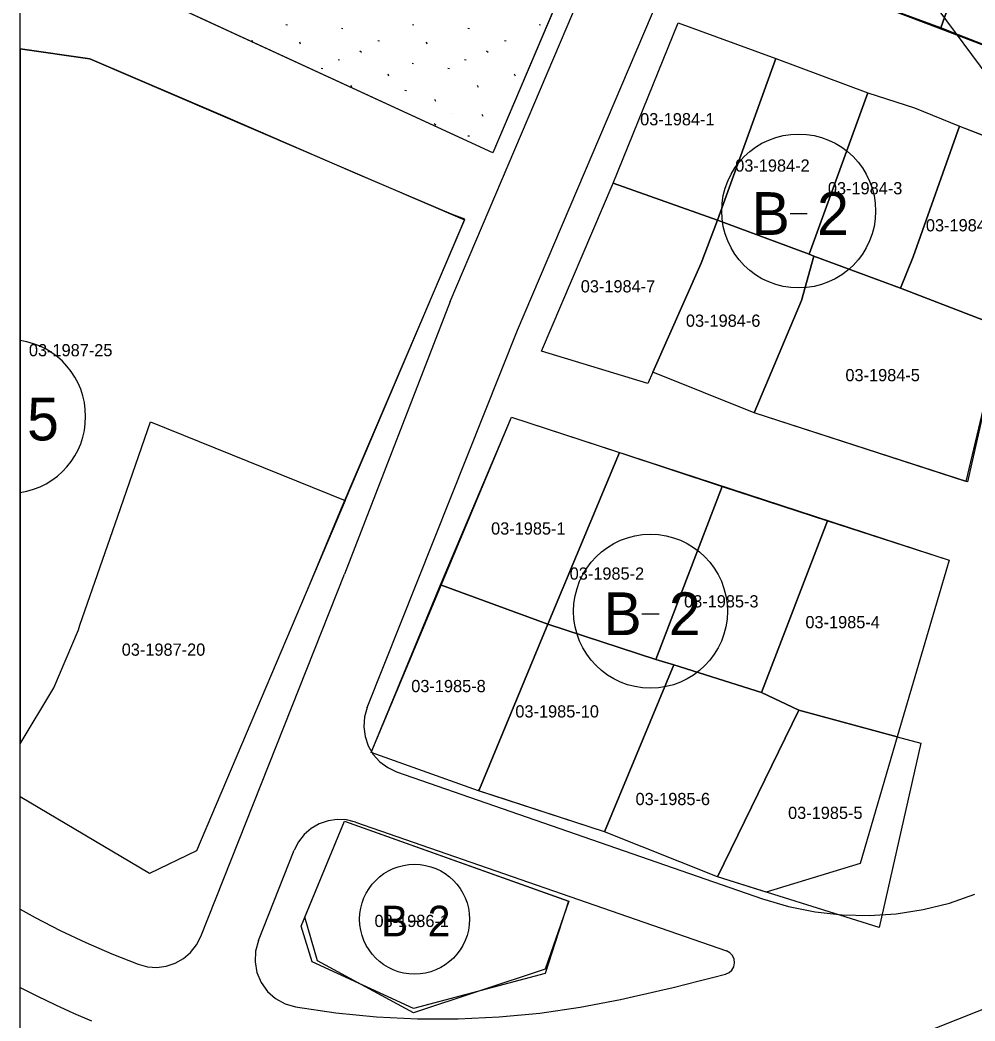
# Model space of a CAD drawing. Extents: x 413946 to 415528, y 4453939 to 4454944.
# Drawn here: x 413945.6 to 414023.8, y 4454810.9 to 4454892.9 of the extents above; entities that cross this region are included whole.
import ezdxf

# ---------------------------------------------------------------- set-up
doc = ezdxf.new("R2010")
doc.units = 0
for name, color, linetype in [('0_KADASTRO', 7, 'Continuous'), ('0_ÇERÇEVE', 7, 'Continuous'), ('KST_ENERJI_NAKIL_HAT', 7, 'Continuous'), ('Level 27', 7, 'Continuous'), ('Level 28', 7, 'Continuous'), ('Level 29', 7, 'Continuous'), ('Level 41', 7, 'Continuous'), ('Level 54', 7, 'Continuous'), ('Level 62', 7, 'Continuous'), ('SEMBOL', 7, 'Continuous')]:
    doc.layers.add(name, color=color, linetype=linetype)

msp = doc.modelspace()

# ---------------------------------------------------------------- linework, layer by layer
at = {"layer": '0_KADASTRO'}
for p, q in [((413973.21, 4454880.24), (413962.38, 4454884.93)), ((413980.89, 4454876.97), (413973.21, 4454880.24)), ((413981.98, 4454876.56), (413980.89, 4454876.97)), ((413972.2, 4454853.53), (413981.98, 4454876.56)), ((413953.57, 4454852.24), (413956.26, 4454859.97)), ((413956.26, 4454859.97), (413972.2, 4454853.53)), ((413950.47, 4454843.33), (413953.57, 4454852.24)), ((413950.35, 4454842.95), (413950.47, 4454843.33)), ((413948.33, 4454838.21), (413950.35, 4454842.95)), ((413945.566, 4454833.625), (413948.33, 4454838.21))]:
    msp.add_line(p, q, dxfattribs=at)
for points in [[(414020.97, 4454892.22), (414021.31, 4454893.14), (414023.89, 4454900.29), (414026, 4454905.75), (414030.78, 4454921.5), (414033.2, 4454920.77), (414038.65, 4454919.17), (414037.64, 4454914.76), (414031.62, 4454888.06), (414022.41, 4454891.66)], [(414011.73, 4454895.64), (414014.51, 4454902.32), (414016.21, 4454906.34), (414017.44, 4454909.59), (414026, 4454905.75), (414023.89, 4454900.29), (414021.31, 4454893.14), (414020.97, 4454892.22)], [(413994.14, 4454879.51), (413999.47, 4454892.62), (414007.46, 4454889.72), (414002.67, 4454876.49)], [(414002.67, 4454876.49), (414007.46, 4454889.72), (414014.99, 4454886.89), (414010.18, 4454873.69)], [(414010.18, 4454873.69), (414014.99, 4454886.89), (414018.8, 4454885.66), (414022.51, 4454884.18), (414018.7, 4454873.47), (414017.66, 4454870.9), (414010.56, 4454873.54)], [(414017.66, 4454870.9), (414018.7, 4454873.47), (414022.51, 4454884.18), (414030.08, 4454881.22), (414026.94, 4454867.35), (414026.009, 4454867.706)], [(413988.28, 4454865.76), (413994.14, 4454879.51), (414002.67, 4454876.49), (414001.34, 4454872.97), (413997.39, 4454864.04), (413996.97, 4454863.1)], [(413997.39, 4454864.04), (414001.34, 4454872.97), (414002.67, 4454876.49), (414010.18, 4454873.69), (414010.56, 4454873.54), (414009.57, 4454869.91), (414005.69, 4454860.71)], [(414005.69, 4454860.71), (414009.57, 4454869.91), (414010.56, 4454873.54), (414017.66, 4454870.9), (414026.009, 4454867.706), (414023.14, 4454855.05)], [(413980, 4454846.62), (413985.81, 4454860.35), (413994.65, 4454857.45), (413988.79, 4454843.4)], [(413988.79, 4454843.4), (413994.65, 4454857.45), (414003.05, 4454854.69), (413997.64, 4454840.53)], [(413997.64, 4454840.53), (414003.05, 4454854.69), (414011.69, 4454851.86), (414006.29, 4454837.83), (413999.11, 4454840.09)], [(414006.29, 4454837.83), (414011.69, 4454851.86), (414021.65, 4454848.65), (414017.4, 4454834.19), (414009.33, 4454836.36)], [(413974.33, 4454832.9), (413980, 4454846.62), (413988.79, 4454843.4), (413983.18, 4454829.9), (413983.12, 4454829.76)], [(413983.12, 4454829.76), (413983.18, 4454829.9), (413988.79, 4454843.4), (413997.64, 4454840.53), (413999.11, 4454840.09), (413993.42, 4454826.41), (413984.3, 4454829.38)], [(413993.42, 4454826.41), (413999.11, 4454840.09), (414006.29, 4454837.83), (414009.33, 4454836.36), (414002.68, 4454822.73)], [(414002.68, 4454822.73), (414009.33, 4454836.36), (414017.4, 4454834.19), (414019.33, 4454833.67), (414015.92, 4454818.57)], [(413968.9, 4454819.438), (413972.151, 4454827.295), (413990.515, 4454820.726), (413988.568, 4454815.175), (413977.78, 4454811.586), (413969.924, 4454815.867)]]:
    msp.add_lwpolyline(points, close=True, dxfattribs=at)
for points in [[(413945.566, 4454904), (413992.26, 4454900.74), (413984.29, 4454882), (413952.76, 4454896.53), (413945.566, 4454897.575)], [(413962.38, 4454884.93), (413951.27, 4454889.67), (413945.566, 4454890.499)], [(413945.566, 4454890.499), (413945.566, 4454833.625)], [(413945.566, 4454833.625), (413948.33, 4454838.21), (413950.35, 4454842.95), (413950.47, 4454843.33), (413953.57, 4454852.24), (413956.26, 4454859.97), (413972.2, 4454853.53), (413969, 4454845.99), (413965.31, 4454837.33), (413960.02, 4454824.85), (413956.17, 4454822.99), (413945.566, 4454829.286)], [(413945.566, 4454829.286), (413945.566, 4454833.625)]]:
    msp.add_lwpolyline(points, dxfattribs=at)
at = {"layer": '0_ÇERÇEVE'}
msp.add_lwpolyline([(413945.566, 4454943.957), (415494.137, 4454943.957), (415494.137, 4453939.478), (413945.566, 4453939.478)], close=True, dxfattribs=at)
at = {"layer": 'KST_ENERJI_NAKIL_HAT'}
msp.add_line((414041.874, 4454865.239), (413983.573, 4454943.957), dxfattribs=at)
at = {"layer": 'Level 27'}
for p, q in [((414020.773, 4454892.194), (414011.73, 4454895.64)), ((413999.47, 4454892.62), (414007.46, 4454889.72)), ((414031.62, 4454888.06), (414020.773, 4454892.194)), ((414007.46, 4454889.72), (414014.99, 4454886.89)), ((414014.99, 4454886.89), (414018.8, 4454885.66)), ((414018.8, 4454885.66), (414022.51, 4454884.18)), ((414022.51, 4454884.18), (414029.299, 4454881.525)), ((413996.97, 4454863.1), (413988.28, 4454865.76)), ((413997.39, 4454864.04), (413996.97, 4454863.1)), ((414005.69, 4454860.71), (413997.39, 4454864.04)), ((414023.017, 4454855.088), (414005.69, 4454860.71)), ((413985.81, 4454860.35), (414021.65, 4454848.65)), ((414021.65, 4454848.65), (414017.4, 4454834.19)), ((414017.4, 4454834.19), (414014.358, 4454823.814)), ((413983.12, 4454829.76), (413974.33, 4454832.9)), ((413993.42, 4454826.41), (413983.12, 4454829.76)), ((413972.15, 4454827.29), (413990.492, 4454820.732)), ((414002.68, 4454822.73), (413993.42, 4454826.41)), ((414006.654, 4454821.481), (414002.68, 4454822.73))]:
    msp.add_line(p, q, dxfattribs=at)
at = {"layer": 'Level 28'}
for p, q in [((413992.26, 4454900.74), (413984.29, 4454882)), ((413984.29, 4454882), (413952.76, 4454896.53)), ((413994.14, 4454879.51), (413999.47, 4454892.62)), ((413945.566, 4454890.499), (413951.27, 4454889.67)), ((413951.27, 4454889.67), (413981.959, 4454876.512)), ((413988.28, 4454865.76), (413994.14, 4454879.51)), ((413981.959, 4454876.512), (413971.874, 4454852.87)), ((413974.33, 4454832.9), (413985.81, 4454860.35)), ((413971.874, 4454852.87), (413969, 4454845.99)), ((413969, 4454845.99), (413965.31, 4454837.33)), ((413965.31, 4454837.33), (413960.02, 4454824.85)), ((413968.6, 4454818.701), (413972.15, 4454827.29)), ((413960.02, 4454824.85), (413956.17, 4454822.99)), ((414014.358, 4454823.814), (414006.654, 4454821.481)), ((413990.492, 4454820.732), (413988.575, 4454814.827)), ((413969.484, 4454815.762), (413968.6, 4454818.701)), ((413977.795, 4454811.957), (413969.484, 4454815.762)), ((413988.575, 4454814.827), (413977.795, 4454811.957))]:
    msp.add_line(p, q, dxfattribs=at)
at = {"layer": 'Level 29'}
for p, q in [((414029.299, 4454881.525), (414023.017, 4454855.088)), ((413956.17, 4454822.99), (413945.566, 4454829.286))]:
    msp.add_line(p, q, dxfattribs=at)
at = {"layer": 'Level 41'}
for p, q in [((413967.331, 4454892.493), (413967.457, 4454892.469)), ((413967.331, 4454892.493), (413967.457, 4454892.469)), ((413977.699, 4454892.493), (413977.825, 4454892.469)), ((413977.699, 4454892.493), (413977.825, 4454892.469)), ((413988.067, 4454892.493), (413988.193, 4454892.469)), ((413988.067, 4454892.493), (413988.193, 4454892.469)), ((413971.879, 4454892.199), (413972.006, 4454892.176)), ((413971.879, 4454892.199), (413972.006, 4454892.176)), ((413982.247, 4454892.199), (413982.374, 4454892.176)), ((413982.247, 4454892.199), (413982.374, 4454892.176)), ((413964.511, 4454891.175), (413964.636, 4454891.15)), ((413964.511, 4454891.175), (413964.636, 4454891.15)), ((413968.544, 4454890.895), (413968.479, 4454891.058)), ((413968.544, 4454890.895), (413968.479, 4454891.058)), ((413974.879, 4454891.175), (413975.004, 4454891.15)), ((413974.879, 4454891.175), (413975.004, 4454891.15)), ((413978.912, 4454890.895), (413978.847, 4454891.058)), ((413978.912, 4454890.895), (413978.847, 4454891.058)), ((413985.247, 4454891.175), (413985.372, 4454891.15)), ((413985.247, 4454891.175), (413985.372, 4454891.15)), ((413973.404, 4454890.337), (413973.531, 4454890.238)), ((413973.404, 4454890.337), (413973.531, 4454890.238)), ((413983.772, 4454890.337), (413983.899, 4454890.238)), ((413983.772, 4454890.337), (413983.899, 4454890.238)), ((413971.609, 4454889.631), (413971.735, 4454889.608)), ((413971.609, 4454889.631), (413971.735, 4454889.608)), ((413977.672, 4454889.327), (413977.799, 4454889.304)), ((413977.672, 4454889.327), (413977.799, 4454889.304)), ((413981.977, 4454889.631), (413982.103, 4454889.608)), ((413981.977, 4454889.631), (413982.103, 4454889.608)), ((413970.233, 4454888.918), (413970.36, 4454888.893)), ((413970.233, 4454888.918), (413970.36, 4454888.893)), ((413975.769, 4454888.258), (413975.703, 4454888.421)), ((413975.769, 4454888.258), (413975.703, 4454888.421)), ((413980.601, 4454888.918), (413980.728, 4454888.893)), ((413980.601, 4454888.918), (413980.728, 4454888.893)), ((413986.137, 4454888.258), (413986.071, 4454888.421)), ((413986.137, 4454888.258), (413986.071, 4454888.421)), ((413972.738, 4454887.344), (413972.673, 4454887.507)), ((413972.738, 4454887.344), (413972.673, 4454887.507)), ((413983.106, 4454887.344), (413983.041, 4454887.507)), ((413983.106, 4454887.344), (413983.041, 4454887.507)), ((413977.088, 4454887.123), (413977.214, 4454887.1)), ((413977.088, 4454887.123), (413977.214, 4454887.1)), ((413979.61, 4454886.195), (413979.546, 4454886.356)), ((413979.61, 4454886.195), (413979.546, 4454886.356)), ((413980.968, 4454885.231), (413980.976, 4454885.229)), ((413980.968, 4454885.231), (413980.976, 4454885.229)), ((413983.487, 4454884.961), (413983.423, 4454885.123)), ((413983.487, 4454884.961), (413983.423, 4454885.123)), ((413985.852, 4454885.756), (413985.885, 4454885.749)), ((413985.852, 4454885.756), (413985.885, 4454885.749)), ((413979.493, 4454884.392), (413979.62, 4454884.294)), ((413979.493, 4454884.392), (413979.62, 4454884.294)), ((413982.247, 4454883.393), (413982.374, 4454883.37)), ((413982.247, 4454883.393), (413982.374, 4454883.37))]:
    msp.add_line(p, q, dxfattribs=at)
at = {"layer": 'Level 54'}
for points in [[(414038.65, 4454919.17), (414031.62, 4454888.06), (414020.773, 4454892.194), (414011.73, 4454895.64), (414002.61, 4454899), (414008.44, 4454912.68), (414014.22, 4454926.47), (414022.27, 4454924.05), (414030.78, 4454921.5)], [(414007.46, 4454889.72), (414014.99, 4454886.89), (414018.8, 4454885.66), (414022.51, 4454884.18), (414029.299, 4454881.525), (414023.017, 4454855.088), (414005.69, 4454860.71), (413997.39, 4454864.04), (413996.97, 4454863.1), (413988.28, 4454865.76), (413994.14, 4454879.51), (413999.47, 4454892.62)], [(413974.33, 4454832.9), (413985.81, 4454860.35), (414021.65, 4454848.65), (414017.4, 4454834.19), (414014.358, 4454823.814), (414006.654, 4454821.481), (414002.68, 4454822.73), (413993.42, 4454826.41), (413983.12, 4454829.76)], [(413972.15, 4454827.29), (413990.492, 4454820.732), (413988.575, 4454814.827), (413977.795, 4454811.957), (413969.484, 4454815.762), (413968.6, 4454818.701)]]:
    msp.add_lwpolyline(points, close=True, dxfattribs=at)
for points in [[(413945.566, 4454829.286), (413945.566, 4454890.499)], [(413945.566, 4454890.499), (413951.27, 4454889.67), (413981.959, 4454876.512), (413971.874, 4454852.87), (413969, 4454845.99), (413965.31, 4454837.33), (413960.02, 4454824.85), (413956.17, 4454822.99), (413945.566, 4454829.286)]]:
    msp.add_lwpolyline(points, dxfattribs=at)
at = {"layer": 'Level 62'}
for p, q in [((413980.793, 4454869.825), (414012.354, 4454943.957)), ((413986.313, 4454867.474), (414018.875, 4454943.957)), ((413980.793, 4454869.825), (413972.144, 4454847.509)), ((413973.997, 4454836.588), (413986.313, 4454867.474)), ((413960.375, 4454817.842), (413972.144, 4454847.509)), ((414100.085, 4454841.806), (414009.342, 4454805.921)), ((413976.404, 4454831.334), (414006.376, 4454820.933)), ((413973.047, 4454827.207), (414003.409, 4454816.67)), ((413965.084, 4454817.507), (413968.017, 4454824.903))]:
    msp.add_line(p, q, dxfattribs=at)
for points in [[(413973.997, 4454836.588), (413973.777, 4454835.813), (413973.717, 4454835.009), (413973.819, 4454834.21), (413974.079, 4454833.447), (413974.487, 4454832.752), (413975.025, 4454832.153), (413975.673, 4454831.674), (413976.404, 4454831.334)], [(413973.047, 4454827.207), (413972.306, 4454827.387), (413971.544, 4454827.423), (413970.79, 4454827.314), (413970.069, 4454827.064), (413969.41, 4454826.682), (413968.834, 4454826.182), (413968.365, 4454825.581), (413968.017, 4454824.903)], [(414006.376, 4454820.933), (414008.504, 4454820.299), (414010.679, 4454819.856), (414012.885, 4454819.608), (414015.105, 4454819.557), (414017.32, 4454819.703), (414019.513, 4454820.044), (414021.668, 4454820.579), (414023.766, 4454821.303)], [(413945.566, 4454820.095), (413946.805, 4454819.404), (413948.867, 4454818.342), (413950.964, 4454817.349), (413953.092, 4454816.425), (413955.25, 4454815.573)], [(413955.25, 4454815.573), (413955.998, 4454815.372), (413956.772, 4454815.319), (413957.541, 4454815.416), (413958.276, 4454815.66), (413958.952, 4454816.041), (413959.54, 4454816.545), (413960.021, 4454817.153), (413960.375, 4454817.842)], [(413965.084, 4454817.507), (413964.85, 4454816.651), (413964.811, 4454815.763), (413964.969, 4454814.89), (413965.315, 4454814.072), (413965.834, 4454813.351), (413966.498, 4454812.762), (413967.277, 4454812.335), (413968.13, 4454812.089)], [(414003.337, 4454814.759), (414003.627, 4454814.887), (414003.862, 4454815.1), (414004.018, 4454815.376), (414004.08, 4454815.688), (414004.042, 4454816.003), (414003.907, 4454816.29), (414003.689, 4454816.52), (414003.409, 4454816.67)], [(413994.727, 4454812.688), (413995.808, 4454812.926), (413996.888, 4454813.169), (413997.967, 4454813.419), (413999.044, 4454813.675), (414000.119, 4454813.937), (414001.193, 4454814.205), (414002.266, 4454814.479), (414003.337, 4454814.759)], [(413945.566, 4454813.665), (413947.01, 4454812.949), (413948.469, 4454812.254), (413949.938, 4454811.581), (413951.417, 4454810.931)], [(413968.13, 4454812.089), (413971.441, 4454811.607), (413974.771, 4454811.283), (413978.112, 4454811.118), (413981.457, 4454811.113), (413984.799, 4454811.269), (413988.13, 4454811.583), (413991.442, 4454812.057), (413994.727, 4454812.688)]]:
    msp.add_lwpolyline(points, dxfattribs=at)
at = {"layer": 'SEMBOL'}
for p, q in [((414008.627, 4454877.02), (414010.027, 4454877.02)), ((413996.495, 4454844.262), (413997.895, 4454844.262)), ((413977.376, 4454819.113), (413978.376, 4454819.113))]:
    msp.add_line(p, q, dxfattribs=at)
msp.add_lwpolyline([(413945.566, 4454866.64), (413945.566, 4454854.177)], dxfattribs=at)
for centre, radius in [((414009.327, 4454877.228), 6.3), ((413997.195, 4454844.47), 6.3), ((413977.876, 4454819.261), 4.5)]:
    msp.add_circle(centre, radius, dxfattribs=at)
msp.add_arc((413944.639, 4454860.409), 6.3, 278.46094, 81.53906, dxfattribs=at)

# ---------------------------------------------------------------- texts
at = {"layer": '0_KADASTRO'}
for s, p in [('03-1984-1', (413996.347, 4454884.239)), ('03-1984-2', (414004.131, 4454880.449)), ('03-1984-3', (414011.719, 4454878.592)), ('03-1984-4', (414019.748, 4454875.56)), ('03-1984-7', (413991.484, 4454870.564)), ('03-1984-6', (414000.096, 4454867.752)), ('03-1987-25', (413946.293, 4454865.337)), ('03-1984-5', (414013.157, 4454863.296)), ('03-1985-1', (413984.141, 4454850.743)), ('03-1985-2', (413990.577, 4454847.052)), ('03-1985-3', (413999.944, 4454844.781)), ('03-1985-4', (414009.88, 4454843.078)), ('03-1987-20', (413953.895, 4454840.828)), ('03-1985-8', (413977.605, 4454837.845)), ('03-1985-10', (413986.13, 4454835.771)), ('03-1985-6', (413995.971, 4454828.601)), ('03-1985-5', (414008.46, 4454827.466)), ('03-1986-1', (413974.595, 4454818.622))]:
    msp.add_text(s, height=1, dxfattribs=at).set_placement(p)
at = {"layer": 'SEMBOL'}
for s, height, p in [('B', 3.5, (414005.482, 4454875.27)), ('2', 3.5, (414010.835, 4454875.27)), ('5', 3.5, (413946.147, 4454858.451)), ('B', 3.5, (413993.35, 4454842.512)), ('2', 3.5, (413998.703, 4454842.512)), ('B', 2.5, (413975.13, 4454817.863)), ('2', 2.5, (413978.953, 4454817.863))]:
    msp.add_text(s, height=height, dxfattribs=at).set_placement(p)

doc.saveas('drawing.dxf')
